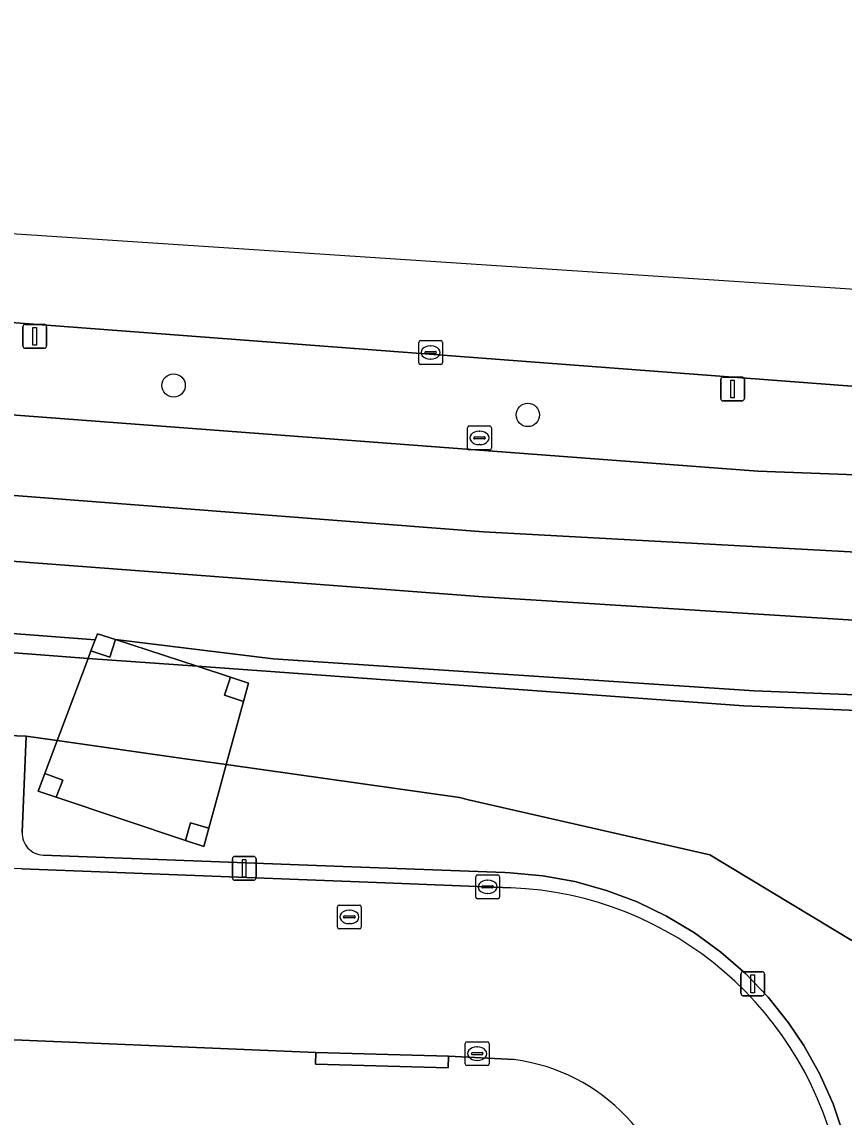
# Model space of a CAD drawing. Extents: x 161354 to 162026, y 386504 to 387460.
# Drawn here: x 161915.53 to 161949.96, y 387398.79 to 387444.67 of the extents above; entities that cross this region are included whole.
import ezdxf

# ---------------------------------------------------------------- set-up
doc = ezdxf.new("R2010")
doc.units = 0
for name, color, linetype in [('IMGEO_Berm_groen', 7, 'Continuous'), ('IMGEO_Boom', 7, 'Continuous'), ('IMGEO_Fietspad_open', 7, 'Continuous'), ('IMGEO_Grasland_overig', 7, 'Continuous'), ('IMGEO_Groenvoorziening', 7, 'Continuous'), ('IMGEO_Hoogspanningsmast', 7, 'Continuous'), ('IMGEO_Kolk', 7, 'Continuous'), ('IMGEO_Lichtmast', 7, 'Continuous'), ('IMGEO_Rijbaan_lokaal_gesloten', 7, 'Continuous'), ('IMGEO_Rijbaan_lokaal_open', 7, 'Continuous'), ('IMGEO_Rioolput', 7, 'Continuous'), ('IMGEO_Voetpad_open', 7, 'Continuous')]:
    doc.layers.add(name, color=color, linetype=linetype)

msp = doc.modelspace()

# ---------------------------------------------------------------- linework, layer by layer
at = {"layer": 'IMGEO_Berm_groen'}
for points in [[(161780.263, 387438.388), (161783.221, 387438.164), (161946.34, 387425.846), (161965.314, 387425.138), (161969.595, 387424.942), (161969.845, 387427.907), (161953.046, 387429.2), (161784.439, 387441.983)], [(161854.5, 387416.362), (161852.696, 387416.441), (161839.957, 387417), (161837.987, 387417.086), (161819.309, 387417.905), (161806.481, 387418.468), (161791.763, 387419.113), (161781.987, 387419.542), (161782.022, 387420.329), (161782.38, 387428.436), (161918.301, 387418.004), (161918.419, 387418.317), (161918.592, 387418.778), (161776.411, 387429.654), (161773.937, 387429.876), (161768.297, 387420.877), (161767.534, 387419.659)]]:
    msp.add_lwpolyline(points, dxfattribs=at)
for points in [[(161779.649, 387435.327), (161779.524, 387432.349), (161934.841, 387420.582), (161956.797, 387419.197), (161963.221, 387419.005), (161963.225, 387422.05), (161951.49, 387422.394), (161934.858, 387423.31)], [(161926.052, 387417.985), (161919.451, 387418.791), (161922.873, 387417.674), (161945.758, 387416.024), (161956.967, 387415.555), (161958.148, 387415.506), (161966.462, 387415.309), (161966.744, 387415.842), (161946.192, 387416.643)]]:
    msp.add_lwpolyline(points, close=True, dxfattribs=at)
at = {"layer": 'IMGEO_Boom'}
for centre in [(161921.881, 387429.442), (161936.713, 387428.206)]:
    msp.add_circle(centre, 0.489, dxfattribs=at)
at = {"layer": 'IMGEO_Fietspad_open'}
for points in [[(161783.221, 387438.164), (161780.263, 387438.388), (161779.649, 387435.327), (161934.858, 387423.31), (161951.49, 387422.394), (161963.225, 387422.05), (161965.774, 387421.984), (161969.037, 387421.888), (161969.705, 387421.868)], [(161978.225, 387427.143), (161976.906, 387427.322), (161976.257, 387427.41), (161975.055, 387427.5), (161972.075, 387427.724), (161971.819, 387424.854), (161969.595, 387424.942), (161965.314, 387425.138), (161946.34, 387425.846), (161783.221, 387438.164)]]:
    msp.add_lwpolyline(points, dxfattribs=at)
at = {"layer": 'IMGEO_Grasland_overig'}
for points in [[(161919.451, 387418.791), (161919.205, 387418.055), (161918.419, 387418.317), (161918.301, 387418.004), (161922.873, 387417.674)], [(161924.807, 387416.202), (161924.009, 387416.462), (161924.258, 387417.222), (161922.873, 387417.674), (161918.301, 387418.004), (161917.144, 387414.925), (161917.007, 387414.56), (161922.26, 387413.817), (161924.084, 387413.559)], [(161924.084, 387413.559), (161922.26, 387413.817), (161917.007, 387414.56), (161916.492, 387413.189), (161917.241, 387412.908), (161916.969, 387412.186), (161922.384, 387410.379), (161922.584, 387411.109), (161923.356, 387410.898), (161923.872, 387412.783)]]:
    msp.add_lwpolyline(points, close=True, dxfattribs=at)
at = {"layer": 'IMGEO_Groenvoorziening'}
for points in [[(161782.38, 387428.436), (161782.022, 387420.329), (161781.987, 387419.542), (161791.763, 387419.113), (161806.481, 387418.468), (161819.309, 387417.905), (161837.987, 387417.086), (161839.957, 387417), (161852.696, 387416.441), (161854.5, 387416.362), (161854.519, 387416.934), (161915.712, 387414.743), (161917.007, 387414.56), (161917.144, 387414.925), (161918.301, 387418.004)], [(161956.967, 387415.555), (161945.758, 387416.024), (161922.873, 387417.674), (161924.258, 387417.222), (161925.019, 387416.974), (161924.807, 387416.202), (161924.084, 387413.559), (161933.858, 387412.177), (161934.232, 387412.084), (161944.34, 387409.775), (161950.285, 387406.183), (161952.873, 387407.826)]]:
    msp.add_lwpolyline(points, close=True, dxfattribs=at)
for points in [[(161966.462, 387415.309), (161958.148, 387415.506), (161956.967, 387415.555), (161952.873, 387407.826), (161950.285, 387406.183), (161944.34, 387409.775), (161934.232, 387412.084), (161933.858, 387412.177), (161924.084, 387413.559), (161923.872, 387412.783), (161923.356, 387410.898), (161923.144, 387410.125), (161922.384, 387410.379), (161916.969, 387412.186), (161916.21, 387412.44), (161916.492, 387413.189), (161917.007, 387414.56), (161915.712, 387414.743), (161915.539, 387410.711)], [(161916.416, 387409.763), (161929.338, 387409.275), (161935.756, 387409.033), (161935.974, 387409.024), (161937.338, 387408.898), (161938.685, 387408.651), (161940.004, 387408.285), (161941.285, 387407.802), (161942.519, 387407.206), (161943.694, 387406.503), (161944.801, 387405.698), (161945.832, 387404.797), (161946.779, 387403.807), (161947.633, 387402.737), (161948.276, 387401.78), (161948.941, 387400.587), (161948.986, 387400.487), (161949.497, 387399.34), (161949.939, 387398.048)]]:
    msp.add_lwpolyline(points, dxfattribs=at)
msp.add_arc((161916.451, 387410.675), 0.912, 177.7162, 267.828, dxfattribs=at)
at = {"layer": 'IMGEO_Hoogspanningsmast'}
for points in [[(161919.451, 387418.791), (161918.69, 387419.039), (161918.592, 387418.778), (161918.419, 387418.317), (161919.205, 387418.055)], [(161925.019, 387416.974), (161924.258, 387417.222), (161924.009, 387416.462), (161924.807, 387416.202)], [(161917.241, 387412.908), (161916.492, 387413.189), (161916.21, 387412.44), (161916.969, 387412.186)], [(161923.356, 387410.898), (161922.584, 387411.109), (161922.384, 387410.379), (161923.144, 387410.125)]]:
    msp.add_lwpolyline(points, close=True, dxfattribs=at)
at = {"layer": 'IMGEO_Kolk'}
for p, q in [((161932.218, 387431.322), (161933.07, 387431.322)), ((161932.143, 387430.396), (161932.143, 387431.248)), ((161932.445, 387430.865), (161932.843, 387430.865)), ((161932.631, 387431.102), (161932.656, 387431.102)), ((161933.144, 387431.248), (161933.144, 387430.396)), ((161932.402, 387430.816), (161932.402, 387430.828)), ((161932.84, 387430.779), (161932.442, 387430.779)), ((161932.654, 387430.542), (161932.629, 387430.542)), ((161932.886, 387430.828), (161932.886, 387430.816)), ((161933.07, 387430.322), (161932.218, 387430.322)), ((161934.531, 387408.007), (161934.531, 387408.859)), ((161934.606, 387408.933), (161935.458, 387408.933)), ((161935.532, 387408.859), (161935.532, 387408.007)), ((161934.79, 387408.427), (161934.79, 387408.439)), ((161935.228, 387408.39), (161934.83, 387408.39)), ((161934.833, 387408.476), (161935.231, 387408.476)), ((161935.019, 387408.713), (161935.044, 387408.713)), ((161935.274, 387408.439), (161935.274, 387408.427)), ((161935.458, 387407.933), (161934.606, 387407.933)), ((161935.042, 387408.153), (161935.017, 387408.153)), ((161934.168, 387401.944), (161935.02, 387401.944)), ((161934.093, 387401.018), (161934.093, 387401.87)), ((161934.395, 387401.487), (161934.793, 387401.487)), ((161934.581, 387401.724), (161934.606, 387401.724)), ((161935.094, 387401.87), (161935.094, 387401.018)), ((161934.352, 387401.438), (161934.352, 387401.45)), ((161934.79, 387401.401), (161934.392, 387401.401)), ((161934.604, 387401.164), (161934.579, 387401.164)), ((161934.836, 387401.45), (161934.836, 387401.438)), ((161935.02, 387400.944), (161934.168, 387400.944))]:
    msp.add_line(p, q, dxfattribs=at)
for points in [[(161932.218, 387431.322), (161933.07, 387431.322)], [(161932.143, 387430.396), (161932.143, 387431.248)], [(161933.144, 387431.248), (161933.144, 387430.396)], [(161933.07, 387430.322), (161932.218, 387430.322)], [(161934.531, 387408.007), (161934.531, 387408.859)], [(161934.606, 387408.933), (161935.458, 387408.933)], [(161935.532, 387408.859), (161935.532, 387408.007)], [(161935.458, 387407.933), (161934.606, 387407.933)], [(161934.168, 387401.944), (161935.02, 387401.944)], [(161934.093, 387401.018), (161934.093, 387401.87)], [(161935.094, 387401.87), (161935.094, 387401.018)], [(161935.02, 387400.944), (161934.168, 387400.944)]]:
    msp.add_lwpolyline(points, dxfattribs=at)
for centre, radius, start, end in [((161932.22, 387431.246), 0.0765, 91.552, 178.448), ((161932.22, 387431.246), 0.0765, 91.552, 178.448), ((161933.068, 387431.246), 0.0765, 1.552, 88.448), ((161933.068, 387431.246), 0.0765, 1.552, 88.448), ((161932.442, 387430.825), 0.0403, 85.8775, 175.7526), ((161932.847, 387430.827), 0.0386, 1.7309, 96.639), ((161932.22, 387430.398), 0.0765, 181.552, 268.448), ((161932.22, 387430.398), 0.0765, 181.552, 268.448), ((161932.439, 387430.815), 0.0366, 178.938, 274.7102), ((161932.843, 387430.822), 0.043, 264.8664, 352.4533), ((161933.068, 387430.398), 0.0765, 271.552, 358.448), ((161933.068, 387430.398), 0.0765, 271.552, 358.448), ((161934.608, 387408.857), 0.0765, 91.552, 178.448), ((161934.608, 387408.857), 0.0765, 91.552, 178.448), ((161935.456, 387408.857), 0.0765, 1.552, 88.448), ((161935.456, 387408.857), 0.0765, 1.552, 88.448), ((161934.83, 387408.436), 0.0403, 85.8775, 175.7526), ((161934.827, 387408.426), 0.0366, 178.938, 274.7102), ((161935.231, 387408.433), 0.043, 264.8664, 352.4533), ((161935.235, 387408.438), 0.0386, 1.7309, 96.639), ((161934.608, 387408.009), 0.0765, 181.552, 268.448), ((161934.608, 387408.009), 0.0765, 181.552, 268.448), ((161935.456, 387408.009), 0.0765, 271.552, 358.448), ((161935.456, 387408.009), 0.0765, 271.552, 358.448), ((161934.17, 387401.868), 0.0765, 91.552, 178.448), ((161934.17, 387401.868), 0.0765, 91.552, 178.448), ((161935.018, 387401.868), 0.0765, 1.552, 88.448), ((161935.018, 387401.868), 0.0765, 1.552, 88.448), ((161934.392, 387401.447), 0.0403, 85.8775, 175.7526), ((161934.797, 387401.449), 0.0386, 1.7309, 96.639), ((161934.389, 387401.437), 0.0366, 178.938, 274.7102), ((161934.793, 387401.444), 0.043, 264.8664, 352.4533), ((161934.17, 387401.02), 0.0765, 181.552, 268.448), ((161934.17, 387401.02), 0.0765, 181.552, 268.448), ((161935.018, 387401.02), 0.0765, 271.552, 358.448), ((161935.018, 387401.02), 0.0765, 271.552, 358.448)]:
    msp.add_arc(centre, radius, start, end, dxfattribs=at)
for centre, major_axis, ratio, start_param, end_param in [((161932.63, 387430.822), (-0.387, 0.002), 0.722429, 4.712389, 7.853982), ((161932.655, 387430.822), (-0.39, 0.002), 0.717154, 1.570796, 4.712389), ((161935.018, 387408.433), (-0.387, 0.002), 0.722429, 4.712389, 7.853982), ((161935.043, 387408.433), (-0.39, 0.002), 0.717154, 1.570796, 4.712389), ((161934.58, 387401.444), (-0.387, 0.002), 0.722429, 4.712389, 7.853982), ((161934.605, 387401.444), (-0.39, 0.002), 0.717154, 1.570796, 4.712389)]:
    msp.add_ellipse(centre, major_axis=major_axis, ratio=ratio, start_param=start_param, end_param=end_param, dxfattribs=at)
at = {"layer": 'IMGEO_Lichtmast'}
for p, q in [((161915.569, 387431.098), (161915.569, 387431.898)), ((161915.569, 387431.898), (161915.569, 387431.098)), ((161915.669, 387431.998), (161916.459, 387431.998)), ((161916.459, 387431.998), (161915.669, 387431.998)), ((161916.559, 387431.898), (161916.559, 387431.098)), ((161916.559, 387431.098), (161916.559, 387431.898)), ((161916.459, 387430.998), (161915.669, 387430.998)), ((161915.669, 387430.998), (161916.459, 387430.998)), ((161944.79, 387428.893), (161944.79, 387429.693)), ((161944.79, 387429.693), (161944.79, 387428.893)), ((161944.89, 387429.793), (161945.68, 387429.793)), ((161945.68, 387429.793), (161944.89, 387429.793)), ((161945.78, 387429.693), (161945.78, 387428.893)), ((161945.78, 387428.893), (161945.78, 387429.693)), ((161945.68, 387428.793), (161944.89, 387428.793)), ((161944.89, 387428.793), (161945.68, 387428.793)), ((161924.341, 387408.808), (161924.341, 387409.608)), ((161924.341, 387409.608), (161924.341, 387408.808)), ((161924.441, 387409.708), (161925.231, 387409.708)), ((161925.231, 387409.708), (161924.441, 387409.708)), ((161925.331, 387409.608), (161925.331, 387408.808)), ((161925.331, 387408.808), (161925.331, 387409.608)), ((161925.231, 387408.708), (161924.441, 387408.708)), ((161924.441, 387408.708), (161925.231, 387408.708)), ((161945.636, 387403.974), (161945.636, 387404.774)), ((161945.636, 387404.774), (161945.636, 387403.974)), ((161945.736, 387404.874), (161946.526, 387404.874)), ((161946.526, 387404.874), (161945.736, 387404.874)), ((161946.626, 387404.774), (161946.626, 387403.974)), ((161946.626, 387403.974), (161946.626, 387404.774)), ((161946.526, 387403.874), (161945.736, 387403.874)), ((161945.736, 387403.874), (161946.526, 387403.874))]:
    msp.add_line(p, q, dxfattribs=at)
for points in [[(161915.989, 387431.873), (161916.139, 387431.873), (161916.139, 387431.123), (161915.989, 387431.123), (161915.989, 387431.873)], [(161945.21, 387429.668), (161945.36, 387429.668), (161945.36, 387428.918), (161945.21, 387428.918), (161945.21, 387429.668)], [(161924.761, 387409.583), (161924.911, 387409.583), (161924.911, 387408.833), (161924.761, 387408.833), (161924.761, 387409.583)], [(161946.056, 387404.749), (161946.206, 387404.749), (161946.206, 387403.999), (161946.056, 387403.999), (161946.056, 387404.749)]]:
    msp.add_lwpolyline(points, dxfattribs=at)
for centre, start, end in [((161915.669, 387431.898), 90, 180), ((161915.669, 387431.898), 90, 180), ((161916.459, 387431.898), 0, 90), ((161916.459, 387431.898), 360, 90), ((161915.669, 387431.098), 180, 270), ((161915.669, 387431.098), 180, 270), ((161916.459, 387431.098), 270, 0), ((161916.459, 387431.098), 270, 0), ((161944.89, 387429.693), 90, 180), ((161944.89, 387429.693), 90, 180), ((161945.68, 387429.693), 0, 90), ((161945.68, 387429.693), 360, 90), ((161944.89, 387428.893), 180, 270), ((161944.89, 387428.893), 180, 270), ((161945.68, 387428.893), 270, 0), ((161945.68, 387428.893), 270, 0), ((161924.441, 387409.608), 90, 180), ((161924.441, 387409.608), 90, 180), ((161925.231, 387409.608), 0, 90), ((161925.231, 387409.608), 360, 90), ((161924.441, 387408.808), 180, 270), ((161924.441, 387408.808), 180, 270), ((161925.231, 387408.808), 270, 0), ((161925.231, 387408.808), 270, 0), ((161945.736, 387404.774), 90, 180), ((161945.736, 387404.774), 90, 180), ((161946.526, 387404.774), 0, 90), ((161946.526, 387404.774), 360, 90), ((161945.736, 387403.974), 180, 270), ((161945.736, 387403.974), 180, 270), ((161946.526, 387403.974), 270, 0), ((161946.526, 387403.974), 270, 0)]:
    msp.add_arc(centre, 0.1, start, end, dxfattribs=at)
at = {"layer": 'IMGEO_Rijbaan_lokaal_gesloten'}
msp.add_lwpolyline([(161969.89, 387432.173), (161846.102, 387440.347), (161780.561, 387444.674), (161780.446, 387442.295), (161784.439, 387441.983), (161953.046, 387429.2), (161969.845, 387427.907), (161969.89, 387432.173)], dxfattribs=at)
at = {"layer": 'IMGEO_Rijbaan_lokaal_open'}
msp.add_lwpolyline([(161936, 387408.396), (161930.371, 387408.613), (161915.518, 387409.184), (161854.651, 387411.522), (161853.697, 387411.557), (161848.143, 387411.767), (161771.163, 387414.681), (161769.164, 387414.754), (161768.836, 387407.773), (161770.33, 387407.706), (161834.881, 387405.25), (161835.17, 387405.231), (161853.346, 387404.335), (161876.92, 387403.602), (161881.885, 387403.416), (161927.838, 387401.499), (161933.391, 387401.341), (161936.137, 387401.194)], dxfattribs=at)
for centre, radius, start, end in [((161935.412, 387393.785), 14.623, 11.0001, 87.6939), ((161935.122, 387393.367), 7.892, 4.7575, 82.6115)]:
    msp.add_arc(centre, radius, start, end, dxfattribs=at)
at = {"layer": 'IMGEO_Rioolput'}
for p, q in [((161934.187, 387426.817), (161934.187, 387427.669)), ((161934.262, 387427.743), (161935.114, 387427.743)), ((161935.188, 387427.669), (161935.188, 387426.817)), ((161934.446, 387427.237), (161934.446, 387427.249)), ((161934.884, 387427.2), (161934.486, 387427.2)), ((161934.489, 387427.286), (161934.887, 387427.286)), ((161934.675, 387427.523), (161934.7, 387427.523)), ((161934.93, 387427.249), (161934.93, 387427.237)), ((161935.114, 387426.743), (161934.262, 387426.743)), ((161934.698, 387426.963), (161934.673, 387426.963)), ((161928.739, 387406.746), (161928.739, 387407.598)), ((161928.814, 387407.672), (161929.666, 387407.672)), ((161929.227, 387407.452), (161929.252, 387407.452)), ((161929.74, 387407.598), (161929.74, 387406.746)), ((161928.998, 387407.166), (161928.998, 387407.178)), ((161929.436, 387407.129), (161929.038, 387407.129)), ((161929.041, 387407.215), (161929.439, 387407.215)), ((161929.482, 387407.178), (161929.482, 387407.166)), ((161929.666, 387406.672), (161928.814, 387406.672)), ((161929.25, 387406.892), (161929.225, 387406.892))]:
    msp.add_line(p, q, dxfattribs=at)
for points in [[(161934.187, 387426.817), (161934.187, 387427.669)], [(161934.262, 387427.743), (161935.114, 387427.743)], [(161935.188, 387427.669), (161935.188, 387426.817)], [(161935.114, 387426.743), (161934.262, 387426.743)], [(161928.739, 387406.746), (161928.739, 387407.598)], [(161928.814, 387407.672), (161929.666, 387407.672)], [(161929.74, 387407.598), (161929.74, 387406.746)], [(161929.666, 387406.672), (161928.814, 387406.672)]]:
    msp.add_lwpolyline(points, dxfattribs=at)
for centre, radius, start, end in [((161934.264, 387427.667), 0.0765, 91.552, 178.448), ((161934.264, 387427.667), 0.0765, 91.552, 178.448), ((161935.112, 387427.667), 0.0765, 1.552, 88.448), ((161935.112, 387427.667), 0.0765, 1.552, 88.448), ((161934.486, 387427.246), 0.0403, 85.8775, 175.7526), ((161934.483, 387427.236), 0.0366, 178.938, 274.7102), ((161934.887, 387427.243), 0.043, 264.8664, 352.4533), ((161934.891, 387427.248), 0.0386, 1.7309, 96.639), ((161934.264, 387426.819), 0.0765, 181.552, 268.448), ((161934.264, 387426.819), 0.0765, 181.552, 268.448), ((161935.112, 387426.819), 0.0765, 271.552, 358.448), ((161935.112, 387426.819), 0.0765, 271.552, 358.448), ((161928.816, 387407.596), 0.0765, 91.552, 178.448), ((161928.816, 387407.596), 0.0765, 91.552, 178.448), ((161929.664, 387407.596), 0.0765, 1.552, 88.448), ((161929.664, 387407.596), 0.0765, 1.552, 88.448), ((161929.038, 387407.175), 0.0403, 85.8775, 175.7526), ((161929.035, 387407.165), 0.0366, 178.938, 274.7102), ((161929.439, 387407.172), 0.043, 264.8664, 352.4533), ((161929.443, 387407.177), 0.0386, 1.7309, 96.639), ((161928.816, 387406.748), 0.0765, 181.552, 268.448), ((161928.816, 387406.748), 0.0765, 181.552, 268.448), ((161929.664, 387406.748), 0.0765, 271.552, 358.448), ((161929.664, 387406.748), 0.0765, 271.552, 358.448)]:
    msp.add_arc(centre, radius, start, end, dxfattribs=at)
for centre, major_axis, ratio, start_param, end_param in [((161934.674, 387427.243), (-0.387, 0.002), 0.722429, 4.712389, 7.853982), ((161934.699, 387427.243), (-0.39, 0.002), 0.717154, 1.570796, 4.712389), ((161929.226, 387407.172), (-0.387, 0.002), 0.722429, 4.712389, 7.853982), ((161929.251, 387407.172), (-0.39, 0.002), 0.717154, 1.570796, 4.712389)]:
    msp.add_ellipse(centre, major_axis=major_axis, ratio=ratio, start_param=start_param, end_param=end_param, dxfattribs=at)
at = {"layer": 'IMGEO_Voetpad_open'}
for points in [[(161772.835, 387432.334), (161771.441, 387430.1), (161773.937, 387429.876), (161776.411, 387429.654), (161918.592, 387418.778), (161918.69, 387419.039), (161919.451, 387418.791), (161926.052, 387417.985), (161946.192, 387416.643), (161966.744, 387415.842), (161969.841, 387415.72), (161975.147, 387415.783), (161975.075, 387416.73)], [(161969.705, 387421.868), (161969.037, 387421.888), (161969.034, 387418.875), (161965.718, 387418.858), (161963.221, 387419.005), (161956.797, 387419.197), (161934.841, 387420.582), (161779.524, 387432.349)], [(161915.539, 387410.711), (161915.712, 387414.743), (161854.519, 387416.934), (161854.5, 387416.362), (161854.379, 387412.61), (161854.377, 387412.572), (161854.369, 387412.518), (161854.357, 387412.464), (161854.34, 387412.412), (161854.318, 387412.362), (161854.292, 387412.314), (161854.262, 387412.269), (161854.228, 387412.226), (161854.19, 387412.186), (161854.148, 387412.15), (161854.104, 387412.118), (161854.057, 387412.09)], [(161949.939, 387398.048), (161949.497, 387399.34), (161948.986, 387400.487), (161948.941, 387400.587), (161948.276, 387401.78), (161947.633, 387402.737), (161946.779, 387403.807), (161945.832, 387404.797), (161944.801, 387405.698), (161943.694, 387406.503), (161942.519, 387407.206), (161941.285, 387407.802), (161940.004, 387408.285), (161938.685, 387408.651), (161937.338, 387408.898), (161935.974, 387409.024), (161935.756, 387409.033), (161929.338, 387409.275), (161916.416, 387409.763)], [(161915.518, 387409.184), (161930.371, 387408.613), (161936, 387408.396)], [(161936.137, 387401.194), (161933.391, 387401.341), (161933.373, 387400.845), (161927.82, 387401.008), (161927.838, 387401.499), (161881.885, 387403.416), (161881.79, 387398.922), (161884.72, 387398.651), (161917.616, 387397.423), (161923.159, 387397.214), (161937.73, 387396.663)]]:
    msp.add_lwpolyline(points, dxfattribs=at)
msp.add_lwpolyline([(161933.391, 387401.341), (161927.838, 387401.499), (161927.82, 387401.008), (161933.373, 387400.845)], close=True, dxfattribs=at)
for centre, radius, start, end in [((161916.451, 387410.675), 0.912, 177.7162, 267.828), ((161935.412, 387393.785), 14.623, 11.0001, 87.6939), ((161935.122, 387393.367), 7.892, 4.7575, 82.6115)]:
    msp.add_arc(centre, radius, start, end, dxfattribs=at)

doc.saveas('drawing.dxf')
